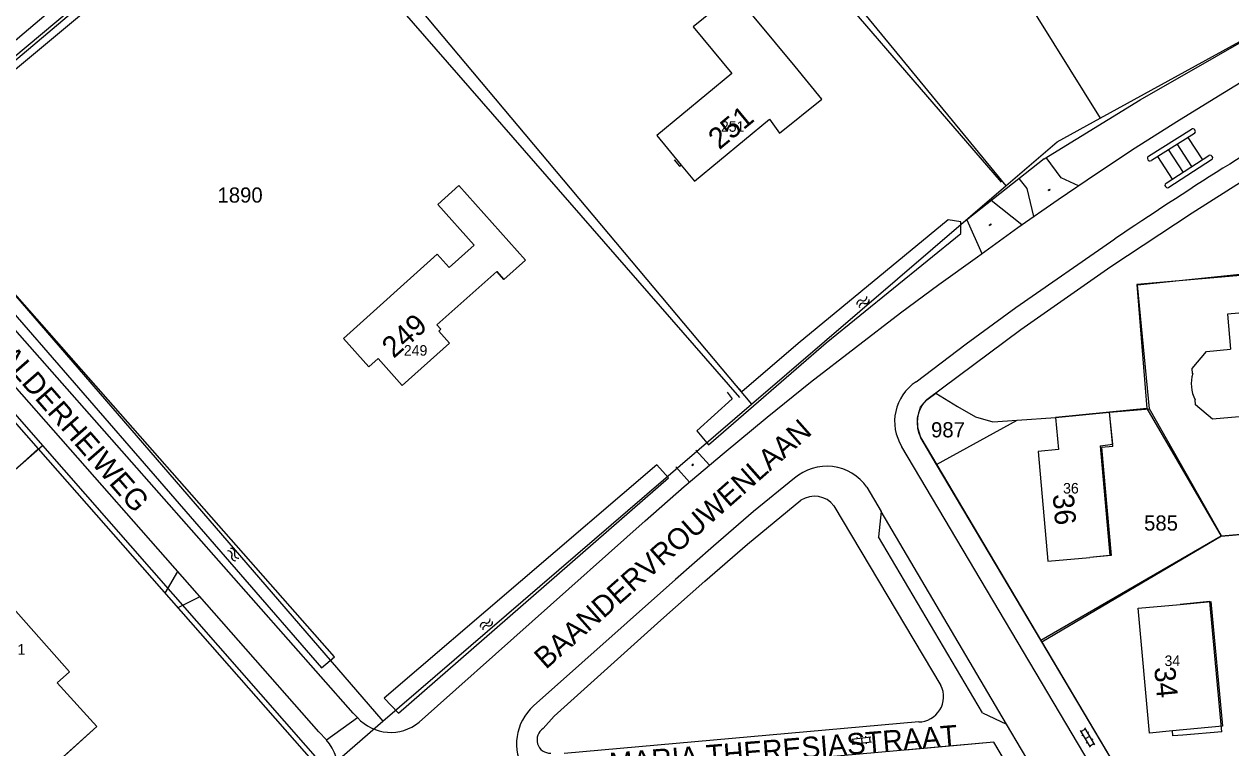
# Model space of a CAD drawing. Extents: x 148816 to 151297, y 399515 to 402500.
# Drawn here: x 150092.1 to 150235.3, y 401596 to 401681.8 of the extents above; entities that cross this region are included whole.
import ezdxf

# ---------------------------------------------------------------- set-up
doc = ezdxf.new("R2010")
doc.units = 0
for name, color, linetype in [('B01 Hoofdgebouw  [D] Norm', 7, 'Continuous'), ('B01 Hoofdgebouw  [T] Norm', 7, 'Continuous'), ('B01 hoofgebouw', 7, 'Continuous'), ('G01 perceelsgrens', 7, 'Continuous'), ('G02 sectiegrens', 7, 'Continuous'), ('S02 Open verharding  Norm', 7, 'Continuous'), ('S05 Water  Norm', 7, 'Continuous'), ('T03 Hek raster  [D] Norm', 7, 'Continuous'), ('T03 Hek raster  [T] Norm', 7, 'Continuous'), ('T04 Haag heg  [D] Gem', 7, 'Continuous'), ('T04 Haag heg  [D] Norm', 7, 'Continuous'), ('T09 Insteek water  [D] Norm', 7, 'Continuous'), ('T09 Insteek water  [T] Norm', 7, 'Continuous'), ('V00 Kant verharding algemeen  [D] Norm', 7, 'Continuous'), ('V00 Kant verharding algemeen  [T] Norm', 7, 'Continuous'), ('V00 Kant verharding algemeen secundair  [T] Gem', 7, 'Continuous'), ('V00 Kant verharding algemeen secundair  [T] Norm', 7, 'Continuous'), ('Z01 perceelnummer', 7, 'Continuous'), ('Z02 huisnummer', 7, 'Continuous'), ('Z02 Huisnummer  [Tekst] Norm', 7, 'Continuous'), ('Z06 straatnaam', 7, 'Continuous')]:
    doc.layers.add(name, color=color, linetype=linetype)

msp = doc.modelspace()

# ---------------------------------------------------------------- linework, layer by layer
at = {"layer": 'B01 Hoofdgebouw  [D] Norm'}
for p, q in [((150219.74, 401631.79), (150221.24, 401631.98)), ((150219.74, 401631.79), (150220.89, 401618.77)), ((150220.89, 401618.77), (150218.53, 401618.56)), ((150232.76, 401613.32), (150229.22, 401612.99)), ((150234.19, 401597.88), (150232.76, 401613.32)), ((150234.19, 401597.88), (150229.57, 401597.49))]:
    msp.add_line(p, q, dxfattribs=at)
msp.add_lwpolyline([(150247.33, 401643.5), (150247.89, 401637.18), (150251.11, 401637.47), (150252.05, 401627.02), (150248.39, 401626.7), (150247.24, 401639.53), (150240.52, 401638.92), (150240.65, 401637.51), (150238.95, 401635.48), (150233.09, 401634.95), (150231.06, 401636.65), (150231, 401637.25)], dxfattribs=at)
msp.add_arc((150234.8, 401639.16), 4.25, 163.4575, 206.7793, dxfattribs=at)
at = {"layer": 'B01 Hoofdgebouw  [T] Norm'}
for p, q in [((150186.73, 401672.91), (150183.55, 401676.77)), ((150181.73, 401668.89), (150186.73, 401672.91)), ((150171.61, 401663.19), (150180.51, 401670.55)), ((150180.51, 401670.55), (150181.73, 401668.89)), ((150169.22, 401665.73), (150169.86, 401664.96)), ((150169.86, 401664.96), (150170.03, 401665.1)), ((150170.03, 401665.1), (150171.61, 401663.19)), ((150141.19, 401660.43), (150143.69, 401662.66)), ((150143.69, 401662.66), (150151.58, 401653.8)), ((150145.5, 401655.59), (150141.19, 401660.43)), ((150142.51, 401652.93), (150145.5, 401655.59)), ((150129.99, 401644.54), (150141.1, 401654.51)), ((150141.1, 401654.51), (150142.51, 401652.93)), ((150151.58, 401653.8), (150149.03, 401651.54)), ((150148.19, 401652.49), (150141.06, 401646.16)), ((150149.03, 401651.54), (150148.19, 401652.49)), ((150246.88, 401648.48), (150234.84, 401647.4)), ((150234.84, 401647.4), (150235.21, 401643.26)), ((150141.06, 401646.16), (150141.53, 401645.62)), ((150141.53, 401645.62), (150141.29, 401645.4)), ((150141.29, 401645.4), (150142.57, 401643.96)), ((150132.99, 401641.17), (150129.99, 401644.54)), ((150142.57, 401643.96), (150136.96, 401638.97)), ((150134.12, 401642.17), (150132.99, 401641.17)), ((150136.96, 401638.97), (150134.12, 401642.17)), ((150220.87, 401635.79), (150214.46, 401635.16)), ((150214.46, 401635.16), (150214.79, 401631.35)), ((150221.24, 401631.98), (150220.87, 401635.79)), ((150214.79, 401631.35), (150212.4, 401631.14)), ((150212.4, 401631.14), (150213.55, 401618.12)), ((150213.55, 401618.12), (150218.53, 401618.56)), ((150097.51, 401605.01), (150090.55, 401612.87)), ((150224.24, 401612.53), (150229.22, 401612.99)), ((150225.61, 401597.73), (150224.24, 401612.53)), ((150096.02, 401603.68), (150097.51, 401605.01)), ((150100.72, 401598.51), (150096.02, 401603.68)), ((150093.15, 401591.66), (150100.72, 401598.51)), ((150228.33, 401597.99), (150225.61, 401597.73)), ((150228.36, 401597.4), (150228.33, 401597.99)), ((150229.57, 401597.49), (150228.36, 401597.4))]:
    msp.add_line(p, q, dxfattribs=at)
for points in [[(150183.55, 401676.77), (150176.36, 401685.5), (150171.49, 401681.49), (150176.06, 401675.94), (150167.15, 401668.6), (150170.03, 401665.1)], [(150230.72, 401640.37), (150230.67, 401640.97), (150232.38, 401643), (150235.21, 401643.26)]]:
    msp.add_lwpolyline(points, dxfattribs=at)
at = {"layer": 'B01 hoofgebouw'}
for points in [[(150183.55, 401676.77), (150176.36, 401685.5), (150171.49, 401681.49), (150176.06, 401675.94), (150167.15, 401668.6), (150170.03, 401665.1)], [(150170.03, 401665.1), (150171.61, 401663.19), (150180.51, 401670.55), (150181.73, 401668.89), (150186.73, 401672.91), (150183.55, 401676.77)], [(150129.99, 401644.54), (150132.99, 401641.17), (150134.12, 401642.17), (150136.96, 401638.97), (150142.57, 401643.96), (150141.29, 401645.4), (150141.53, 401645.62), (150141.06, 401646.16), (150148.19, 401652.49), (150149.03, 401651.54), (150151.58, 401653.8), (150143.69, 401662.66), (150141.19, 401660.43), (150145.5, 401655.59), (150142.51, 401652.93), (150141.1, 401654.51), (150129.99, 401644.54)], [(150247.33, 401643.5), (150246.88, 401648.48), (150234.84, 401647.4), (150235.21, 401643.26)], [(150230.72, 401640.37), (150230.67, 401640.97), (150232.38, 401643), (150235.21, 401643.26)], [(150231.06, 401636.65), (150231, 401637.25)], [(150221.27, 401631.71), (150220.87, 401635.79), (150214.46, 401635.16), (150214.79, 401631.35), (150212.4, 401631.14), (150213.55, 401618.12), (150218.53, 401618.56)], [(150221.27, 401631.71), (150219.91, 401631.59), (150221.05, 401618.78), (150218.53, 401618.56)], [(150082.32, 401605.58), (150090.55, 401612.87), (150097.51, 401605.01), (150096.02, 401603.68), (150100.72, 401598.51), (150093.15, 401591.66), (150086.3, 401599.22), (150084.47, 401597.56), (150081.46, 401600.89), (150084.18, 401603.35), (150082.32, 401605.58)], [(150229.57, 401597.49), (150228.36, 401597.4), (150228.33, 401597.99), (150225.61, 401597.73), (150224.24, 401612.53), (150229.22, 401612.99)], [(150229.22, 401612.99), (150232.89, 401613.33), (150234.25, 401598.56), (150228.33, 401597.99)]]:
    msp.add_lwpolyline(points, dxfattribs=at)
msp.add_arc((150234.8, 401639.16), 4.25, 163.4575, 206.7793, dxfattribs=at)
at = {"layer": 'G01 perceelsgrens'}
for points in [[(150153.21, 401730.04), (150208.57, 401662.65)], [(150077.09, 401665.77), (150122.13, 401703.79)], [(150122.13, 401703.79), (150178.4, 401636.72)], [(150208.75, 401688.32), (150219.75, 401670.67)], [(150022.39, 401634.63), (150060.78, 401670.06), (150094.27, 401631.85)], [(150077.09, 401665.77), (150134.66, 401599.13)], [(150225.61, 401636.17), (150224.19, 401650.89), (150250.38, 401653.62)], [(150200.34, 401629.59), (150198.48, 401632.73), (150198.12, 401633.98), (150198.07, 401635.12), (150198.45, 401636.37), (150199.18, 401637.27), (150200.25, 401638.06)], [(150200.25, 401638.06), (150202.83, 401636.45), (150204.96, 401635.25), (150207.02, 401634.66), (150209.9, 401634.85)], [(150209.9, 401634.85), (150214.46, 401635.16), (150220.87, 401635.79), (150225.61, 401636.17)], [(150234.16, 401621.13), (150225.61, 401636.17)], [(150200.34, 401629.59), (150209.9, 401634.85)], [(150055.15, 401597.47), (150094.27, 401631.85)], [(150094.27, 401631.85), (150128.02, 401593.36)], [(150212.83, 401608.54), (150200.34, 401629.59)], [(150212.83, 401608.54), (150234.16, 401621.13)], [(150234.16, 401621.13), (150239.99, 401621.63)], [(150224.12, 401589.51), (150212.83, 401608.54)], [(150212.37, 401587.81), (150211.23, 401589.73), (150207.13, 401596.64), (150196.66, 401595.71)]]:
    msp.add_lwpolyline(points, dxfattribs=at)
at = {"layer": 'G02 sectiegrens'}
for points in [[(150219.75, 401670.67), (150251.65, 401688.19)], [(150208.57, 401662.65), (150214.63, 401667.86), (150219.75, 401670.67)], [(150178.4, 401636.72), (150208.57, 401662.65)], [(150134.66, 401599.13), (150178.4, 401636.72)], [(150128.02, 401593.36), (150134.66, 401599.13)]]:
    msp.add_lwpolyline(points, dxfattribs=at)
at = {"layer": 'S02 Open verharding  Norm'}
for p, q in [((150213.59, 401662.11), (150213.78, 401662.24)), ((150213.62, 401662.06), (150213.81, 401662.19)), ((150213.72, 401662.22), (150213.73, 401662.2)), ((150213.8, 401662.18), (150213.77, 401662.23)), ((150213.64, 401662.07), (150213.6, 401662.12)), ((150213.63, 401662.16), (150213.64, 401662.15)), ((150213.68, 401662.18), (150213.72, 401662.13)), ((150213.68, 401662.1), (150213.69, 401662.09)), ((150213.76, 401662.16), (150213.77, 401662.14)), ((150206.6, 401657.97), (150206.78, 401658.11)), ((150206.64, 401657.94), (150206.61, 401657.98)), ((150206.63, 401657.93), (150206.81, 401658.07)), ((150206.64, 401658.03), (150206.65, 401658.01)), ((150206.68, 401657.97), (150206.69, 401657.95)), ((150206.69, 401658.04), (150206.72, 401658)), ((150206.72, 401658.09), (150206.73, 401658.07)), ((150206.76, 401658.03), (150206.77, 401658.02)), ((150206.8, 401658.06), (150206.77, 401658.11)), ((150171.31, 401629.5), (150171.48, 401629.65)), ((150171.36, 401629.46), (150171.32, 401629.51)), ((150171.35, 401629.45), (150171.52, 401629.6)), ((150171.35, 401629.55), (150171.36, 401629.54)), ((150171.4, 401629.57), (150171.43, 401629.53)), ((150171.4, 401629.5), (150171.41, 401629.48)), ((150171.42, 401629.62), (150171.43, 401629.61)), ((150171.51, 401629.59), (150171.47, 401629.64)), ((150171.47, 401629.56), (150171.48, 401629.55)), ((150217.38, 401598.03), (150218.55, 401596.05)), ((150217.46, 401597.9), (150217.97, 401598.21)), ((150217.9, 401598.34), (150219.06, 401596.35)), ((150218.36, 401597.85), (150218.23, 401597.78)), ((150190.28, 401597.02), (150192.56, 401597.27)), ((150190.34, 401596.43), (150192.63, 401596.68)), ((150190.49, 401596.44), (150190.42, 401597.04)), ((150190.9, 401597.24), (150190.92, 401597.09)), ((150190.99, 401596.5), (150191, 401596.35)), ((150191.42, 401597.15), (150191.48, 401596.55)), ((150191.9, 401597.35), (150191.92, 401597.2)), ((150191.98, 401596.61), (150192, 401596.46)), ((150192.48, 401596.66), (150192.41, 401597.26)), ((150217.71, 401597.47), (150217.58, 401597.39)), ((150218.48, 401597.34), (150217.96, 401597.04)), ((150218.22, 401596.61), (150218.09, 401596.53)), ((150218.47, 401596.18), (150218.99, 401596.48)), ((150218.86, 401596.99), (150218.73, 401596.91))]:
    msp.add_line(p, q, dxfattribs=at)
at = {"layer": 'S05 Water  Norm'}
for centre, start, end in [((150191.64, 401649.43), 247.0957, 10.9507), ((150191.31, 401648.64), 67.0957, 190.9507), ((150191.6, 401648.29), 67.0957, 190.9507), ((150191.93, 401649.08), 247.0957, 10.9507), ((150116.35, 401618.9), 339.3902, 103.2452), ((150116.68, 401619.2), 339.3902, 103.2452), ((150117.14, 401618.6), 159.3902, 283.2452), ((150117.48, 401618.9), 159.3902, 283.2452), ((150146.64, 401610.4), 68.8741, 192.7292), ((150146.95, 401611.2), 248.8741, 12.7292), ((150147.25, 401610.86), 248.8741, 12.7292), ((150146.94, 401610.06), 68.8741, 192.7292)]:
    msp.add_arc(centre, 0.425, start, end, dxfattribs=at)
at = {"layer": 'T03 Hek raster  [D] Norm'}
msp.add_lwpolyline([(150093.77, 401631.44), (150127.61, 401592.92)], dxfattribs=at)
at = {"layer": 'T03 Hek raster  [T] Norm'}
for points in [[(150213.09, 401665.85), (150224.48, 401672.84), (150242.89, 401683.34), (150241.06, 401686.55), (150243.05, 401687.69)], [(150213.09, 401665.85), (150203.33, 401658.13)]]:
    msp.add_lwpolyline(points, dxfattribs=at)
at = {"layer": 'T04 Haag heg  [D] Gem'}
for p, q in [((150225.28, 401636.22), (150220.87, 401635.79)), ((150093.77, 401631.44), (150033.11, 401576.53)), ((150234.09, 401621.07), (150212.73, 401608.69))]:
    msp.add_line(p, q, dxfattribs=at)
for points in [[(150177.02, 401637.52), (150120.81, 401701.99), (150151.61, 401728.42), (150208.02, 401663.08)], [(150075.59, 401666.79), (150119.31, 401703.92)], [(150246.44, 401652.88), (150224.11, 401650.94), (150225.28, 401636.22), (150234.09, 401621.07), (150252.46, 401622.72), (150268.24, 401614.26), (150269.51, 401613.31)]]:
    msp.add_lwpolyline(points, dxfattribs=at)
at = {"layer": 'T04 Haag heg  [D] Norm'}
msp.add_lwpolyline([(150000, 401614.08), (150055.19, 401665.29), (150060.47, 401666.69), (150064.68, 401664.54), (150093.77, 401631.44)], dxfattribs=at)
at = {"layer": 'T09 Insteek water  [D] Norm'}
msp.add_line((150128.92, 401606.76), (150086.38, 401655.05), dxfattribs=at)
at = {"layer": 'T09 Insteek water  [T] Norm'}
for p, q in [((150123.22, 401704.94), (150076.07, 401665.46)), ((150077.96, 401665.54), (150123.96, 401703.9)), ((150085.18, 401654.05), (150127.37, 401605.48)), ((150167.17, 401629.54), (150134.83, 401601.87)), ((150168.56, 401627.99), (150167.17, 401629.54)), ((150136.52, 401600.07), (150168.56, 401627.99)), ((150127.37, 401605.48), (150128.92, 401606.76)), ((150134.83, 401601.87), (150136.52, 401600.07))]:
    msp.add_line(p, q, dxfattribs=at)
msp.add_lwpolyline([(150175.5, 401638.15), (150176.11, 401637.36), (150171.9, 401633.58), (150173.3, 401631.93), (150187.24, 401644), (150203.21, 401656.99), (150203.21, 401658.38), (150201.71, 401658.61), (150183.92, 401643.95), (150177.23, 401638.2), (150176.59, 401638.96)], dxfattribs=at)
at = {"layer": 'V00 Kant verharding algemeen  [D] Norm'}
msp.add_line((150127.97, 401596.91), (150131.66, 401599.56), dxfattribs=at)
at = {"layer": 'V00 Kant verharding algemeen  [T] Norm'}
for p, q in [((150240.42, 401665.58), (150230.66, 401659.38)), ((150131.12, 401600.07), (150074.31, 401664.52)), ((150127.05, 401597.89), (150070.43, 401662.2)), ((150210.47, 401658.01), (150206.82, 401660.9)), ((150230.66, 401659.38), (150221.01, 401653.03)), ((150203.92, 401658.59), (150205.73, 401654.62)), ((150209.75, 401648.2), (150221.5, 401656.34)), ((150221.01, 401653.03), (150210.33, 401645.54)), ((150203.84, 401643.88), (150209.75, 401648.2)), ((150210.33, 401645.54), (150199.18, 401637.27)), ((150197.91, 401639.39), (150203.84, 401643.88)), ((150198.48, 401632.73), (150230.46, 401578.78)), ((150171.8, 401631.28), (150173.39, 401629.5)), ((150228.6, 401577.16), (150196.23, 401631.69)), ((150169.42, 401629.31), (150171.03, 401627.49)), ((150183.48, 401627.95), (150178.64, 401623.99)), ((150192.09, 401626.88), (150193.78, 401624.01)), ((150177.93, 401620.12), (150184.26, 401625.34)), ((150178.64, 401623.99), (150173.89, 401619.91)), ((150188.17, 401624.68), (150200.86, 401603.36)), ((150193.78, 401624.01), (150193.45, 401621.02)), ((150205.78, 401600.12), (150193.45, 401621.02)), ((150173.89, 401619.91), (150169.36, 401615.95)), ((150172.87, 401615.73), (150177.93, 401620.12)), ((150110.31, 401616.9), (150108.8, 401614.33)), ((150169.36, 401615.95), (150152.55, 401600.95)), ((150167.65, 401611.11), (150172.87, 401615.73)), ((150112.96, 401613.9), (150110.34, 401612.58)), ((150155, 401599.74), (150167.65, 401611.11)), ((150131.12, 401600.07), (150131.66, 401599.56)), ((150153.67, 401598.27), (150155, 401599.74)), ((150205.78, 401600.12), (150208.65, 401598.8)), ((150127.05, 401597.89), (150127.97, 401596.91)), ((150198.22, 401599.05), (150156.17, 401595.31)), ((150225.76, 401569.77), (150208.65, 401598.8)), ((150207.13, 401596.64), (150159.88, 401592.45)), ((150212.37, 401587.81), (150207.13, 401596.64))]:
    msp.add_line(p, q, dxfattribs=at)
for points in [[(150233.8, 401673.32), (150240.29, 401677.28), (150246.79, 401681.23)], [(150223.92, 401667.13), (150228.84, 401670.26), (150233.8, 401673.32)], [(150225.49, 401666.14), (150230.57, 401669.34)], [(150230.92, 401668.85), (150225.82, 401665.63)], [(150214.78, 401661.01), (150219.33, 401664.1), (150223.92, 401667.13)], [(150217.18, 401662.64), (150215.12, 401663.57), (150213.33, 401666)], [(150227.58, 401662.95), (150232.62, 401666.21)], [(150232.96, 401665.7), (150227.9, 401662.45)], [(150211.87, 401658.98), (150211.29, 401661.49), (150211.08, 401662.32), (150210.14, 401663.52)], [(150205.2, 401654.23), (150210, 401657.68), (150214.78, 401661.01)], [(150196.07, 401647.55), (150200.61, 401650.92), (150205.2, 401654.23)], [(150185.4, 401639.33), (150190.71, 401643.47), (150196.07, 401647.55)], [(150175.13, 401630.98), (150180.23, 401635.19), (150185.4, 401639.33)], [(150165.78, 401622.91), (150170.42, 401626.98), (150175.13, 401630.98)], [(150138.95, 401599.02), (150165.78, 401622.91)]]:
    msp.add_lwpolyline(points, dxfattribs=at)
for centre, radius, start, end in [((150500.46, 401243.48), 498.27, 120.5283, 124.0463), ((150230.74, 401669.09), 0.303, 307.3466, 124.6549), ((150225.65, 401665.88), 0.303, 122.5448, 304.6778), ((150232.79, 401665.96), 0.304, 302.6486, 123.9997), ((150227.73, 401662.7), 0.299, 120.8298, 306.2311), ((150201.01, 401634.68), 5.64, 123.335, 212.049), ((150201.84, 401634.54), 3.81, 134.1943, 208.2755), ((150187.3, 401623.53), 5.84, 35.0169, 130.8699), ((150185.86, 401622.91), 2.91, 37.4608, 123.3611), ((150198.18, 401602.04), 2.99, 270.7669, 26.2557), ((150156.46, 401596.48), 5.94, 131.189, 212.8221), ((150135.59, 401603.09), 5.28, 221.888, 309.5322), ((150154.55, 401596.93), 1.6, 123.3173, 270.9221), ((150123.49, 401593.03), 5.92, 309.2065, 40.8698)]:
    msp.add_arc(centre, radius, start, end, dxfattribs=at)
at = {"layer": 'V00 Kant verharding algemeen secundair  [T] Gem'}
for points in [[(150230.16, 401668.38), (150231.88, 401665.73)], [(150227.83, 401666.93), (150229.58, 401664.22)], [(150230.62, 401664.92), (150228.9, 401667.6)], [(150228.33, 401663.43), (150226.59, 401666.12)]]:
    msp.add_lwpolyline(points, dxfattribs=at)
at = {"layer": 'V00 Kant verharding algemeen secundair  [T] Norm'}
msp.add_line((150208.65, 401598.8), (150193.78, 401624.01), dxfattribs=at)

# ---------------------------------------------------------------- texts
at = {"layer": 'Z01 perceelnummer'}
for s, p in [('1890', (150115.05, 401660.64)), ('987', (150199.69, 401632.8)), ('585', (150224.96, 401621.74))]:
    msp.add_text(s, height=1.8, dxfattribs=at).set_placement(p)
at = {"layer": 'Z02 huisnummer'}
for s, rotation, p in [('251', 39.5635, (150174.57, 401666.84)), ('249', 41.6764, (150135.94, 401642.09)), ('36', 275.0492, (150214.11, 401626.01)), ('34', 275.2774, (150226.15, 401605.5))]:
    msp.add_text(s, height=2.5, rotation=rotation, dxfattribs=at).set_placement(p)
at = {"layer": 'Z02 Huisnummer  [Tekst] Norm'}
for s, p in [('251', (150174.76, 401669.04)), ('249', (150137.15, 401642.49)), ('36', (150215.35, 401626.14)), ('1', (150091.32, 401607.03)), ('34', (150227.38, 401605.68))]:
    msp.add_text(s, height=1.25, dxfattribs=at).set_placement(p)
at = {"layer": 'Z06 straatnaam'}
for s, rotation, p in [('HALDERHEIWEG', 311.1482, (150087.42, 401644.12)), ('BAANDERVROUWENLAAN', 41.5146, (150154, 401605.21)), ('MARIA THERESIASTRAAT', 4.6447, (150161.64, 401592.87))]:
    msp.add_text(s, height=2.5, rotation=rotation, dxfattribs=at).set_placement(p)

doc.saveas('drawing.dxf')
